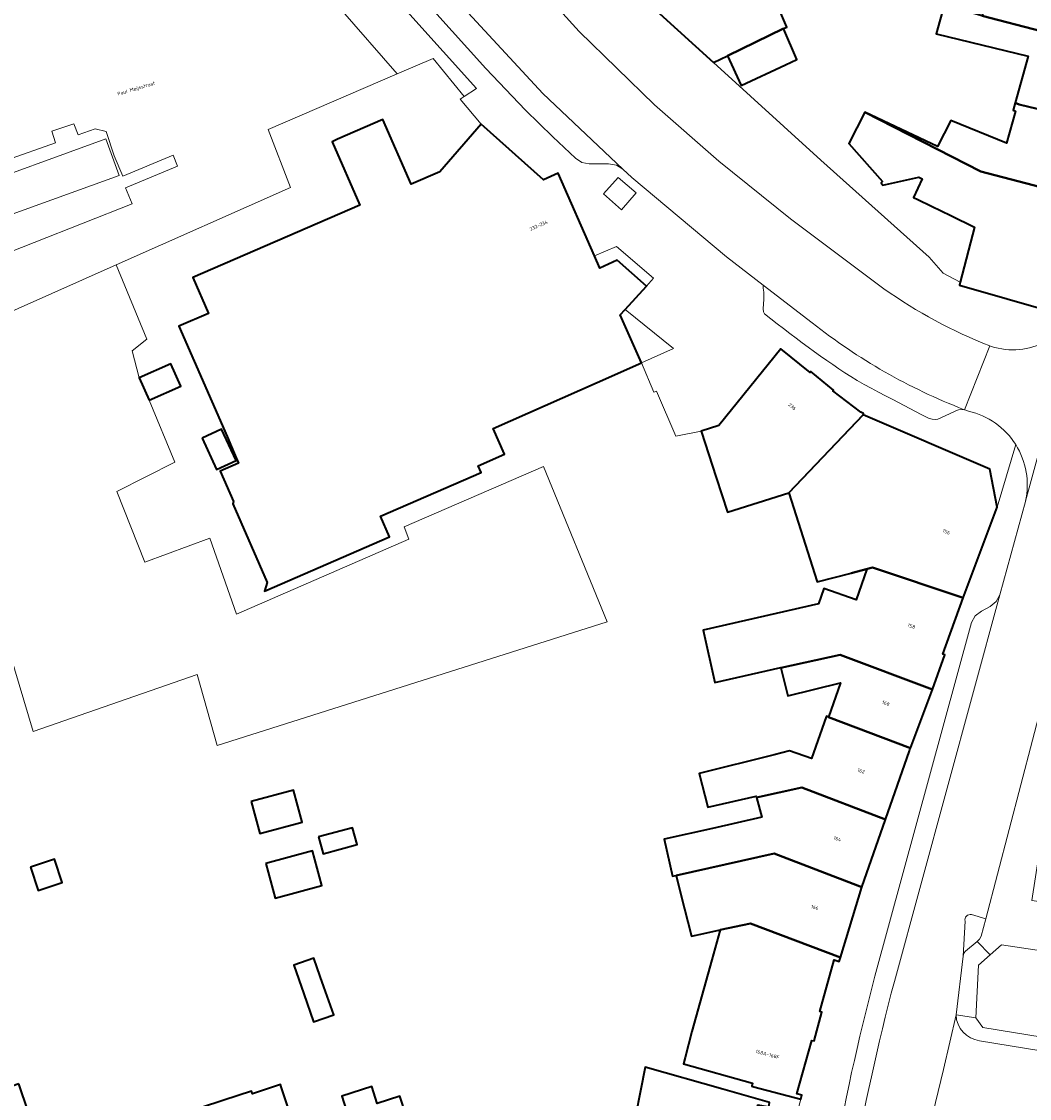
# Model space of a CAD drawing. Header units: metres. Extents: x 197700 to 204338, y 317132 to 325229.
# Tile 581 of 656: x 202774 to 202878, y 318262 to 318373. Entities that reach past the tile are written whole.
import ezdxf
from ezdxf.enums import TextEntityAlignment as Align

# ---------------------------------------------------------------- set-up
doc = ezdxf.new("R2010")
doc.units = ezdxf.units.M
for name, color, linetype, lineweight in [('B-WE-GR-BEPLANTING_CULTUUR_BODEMBEDEKKER-GV', 90, 'Continuous', 18), ('B-WE-GR-BEPLANTING_CULTUUR_HEESTERS-GV', 90, 'Continuous', 18), ('B-WE-IE-TERREINAFSCHEIDING_KUNSTMATIG_HEKWERK-G', 20, 'IE-TERREINAFSCHEIDING-KUNSTMATIG', 18), ('B-WE-OG-BEBOUWING-GV', 7, 'Continuous', 35), ('B-WE-OG-BEBOUWING-T18', 10, 'Continuous', 18), ('B-WE-OG-TERREIN_CULTUURSCHEIDING-GV', 7, 'Continuous', 18), ('B-WE-OG-TERREIN_ERF-GV', 7, 'Continuous', 18), ('B-WE-OG-TOPOGRAFIE-T18', 10, 'Continuous', 18), ('B-WE-VH-VERHARDING_ASFALT-GV', 252, 'Continuous', 18), ('B-WE-VH-VERHARDING_BETONSTRAATSTEEN-GV', 252, 'Continuous', 18), ('B-WE-VH-VERHARDING_HALFVERHARDING-GV', 252, 'Continuous', 18), ('B-WE-VH-VERHARDING_TEGEL-GV', 252, 'Continuous', 18)]:
    doc.layers.add(name, color=color, linetype=linetype, lineweight=lineweight)
doc.styles.add('NLCS-ISO-M200-T18', font='NLCS-ISO.ttf', dxfattribs={"height": 0.36})
doc.linetypes.add('IE-TERREINAFSCHEIDING-KUNSTMATIG', pattern='A,4,[82,NLCS.SHX,S=0.75,R=90,X=0,Y=0],4,-2', length=10)

msp = doc.modelspace()

# ---------------------------------------------------------------- linework, layer by layer
at = {"layer": 'B-WE-GR-BEPLANTING_CULTUUR_BODEMBEDEKKER-GV'}
msp.add_lwpolyline([(202836.116, 318353.726), (202837.614, 318355.483), (202835.754, 318357.06), (202834.266, 318355.387)], close=True, dxfattribs=at)
at = {"layer": 'B-WE-GR-BEPLANTING_CULTUUR_HEESTERS-GV'}
for points in [[(202761.146, 318380.506), (202807.204, 318374.439), (202813.057, 318367.699), (202816.767, 318369.297), (202819.961, 318365.384), (202821.216, 318366.214), (202814.382, 318373.798), (202811.837, 318376.729), (202809.844, 318379.138), (202765.499, 318384.973), (202763.486, 318383.537), (202762.825, 318382.728)], [(202890.171, 318278.978), (202889.697, 318276.045), (202875.138, 318278.236), (202873.957, 318277.186), (202872.776, 318276.136), (202872.501, 318270.714), (202873.207, 318269.737), (202888.75, 318267.201), (202889.503, 318272.049), (202917.171, 318267.748), (202916.386, 318262.691), (202919.976, 318262.105), (202933.593, 318260.013), (202934.51, 318266.085), (202927.413, 318267.212), (202927.671, 318268.893), (202918.615, 318270.345), (202918.657, 318270.656), (202918.691, 318271), (202918.493, 318271.035), (202919.03, 318274.433)]]:
    msp.add_lwpolyline(points, close=True, dxfattribs=at)
at = {"layer": 'B-WE-IE-TERREINAFSCHEIDING_KUNSTMATIG_HEKWERK-G'}
for points in [[(202813.057, 318367.699), (202816.767, 318369.297), (202819.961, 318365.384)], [(202784.219, 318348.079), (202802.115, 318356.023), (202799.809, 318361.995), (202813.057, 318367.699)], [(202764.033, 318339.118), (202784.219, 318348.079)]]:
    msp.add_lwpolyline(points, dxfattribs=at)
at = {"layer": 'B-WE-OG-BEBOUWING-GV'}
for points in [[(202846.975, 318369.557), (202852.743, 318372.385), (202853.066, 318372.522), (202849.35, 318381.272), (202844.535, 318378.908), (202843.373, 318377.625), (202839.997, 318373.898), (202845.552, 318368.867)], [(202879.565, 318375.722), (202873.851, 318376.94), (202873.155, 318373.677), (202879.2, 318372.1), (202887.936, 318370.719), (202887.946, 318370.758), (202888.942, 318376.937), (202879.975, 318378.356)], [(202886.986, 318367.056), (202887.936, 318370.719), (202879.2, 318372.1), (202873.155, 318373.677), (202869.25, 318374.77), (202868.428, 318371.833), (202877.869, 318369.512), (202876.528, 318364.715), (202876.947, 318364.56), (202885.788, 318362.435)], [(202846.975, 318369.557), (202848.408, 318366.498), (202852.936, 318368.618), (202854.109, 318369.167), (202852.743, 318372.385)], [(202876.528, 318364.715), (202876.322, 318363.98), (202876.548, 318363.889), (202875.629, 318360.604), (202869.906, 318362.914), (202868.559, 318360.251), (202861.075, 318363.78), (202873.001, 318357.661), (202883.752, 318354.871), (202885.506, 318361.349), (202885.788, 318362.435), (202876.947, 318364.56)], [(202880.589, 318343.192), (202883.752, 318354.871), (202873.001, 318357.661), (202861.075, 318363.78), (202859.438, 318360.566), (202862.905, 318356.662), (202862.755, 318356.507), (202862.932, 318356.279), (202866.622, 318357.083), (202866.987, 318356.908), (202866.097, 318355.015), (202866.523, 318354.806), (202867.944, 318354.111), (202869.916, 318353.146), (202872.37, 318351.945), (202870.879, 318346.297), (202870.798, 318345.991)], [(202833.591, 318335.998), (202838.151, 318338.027), (202835.962, 318342.946), (202836.482, 318343.509), (202838.676, 318345.887), (202835.667, 318348.565), (202833.874, 318347.757), (202833.319, 318349.024), (202829.603, 318357.51), (202828.094, 318356.813), (202821.693, 318362.537), (202817.442, 318357.636), (202814.505, 318356.375), (202811.587, 318363.019), (202806.954, 318360.983), (202806.403, 318360.741), (202809.235, 318354.231), (202792.092, 318346.773), (202793.69, 318343.099), (202790.657, 318341.78), (202795.592, 318330.436), (202796.33, 318328.74), (202796.784, 318327.696), (202794.9, 318326.876), (202796.249, 318323.776), (202796.183, 318323.548), (202799.708, 318315.444), (202799.45, 318314.558), (202812.291, 318320.144), (202811.367, 318322.269), (202821.683, 318326.757), (202821.381, 318327.451), (202824.076, 318328.623), (202822.931, 318331.255)], [(202845.81, 318326.242), (202847.004, 318322.673), (202853.275, 318324.666), (202860.911, 318332.692), (202860.962, 318332.8), (202860.677, 318332.937), (202857.811, 318335.126), (202857.887, 318335.219), (202855.54, 318337.125), (202855.475, 318337.024), (202852.48, 318339.465), (202846.088, 318331.589), (202844.267, 318330.998)], [(202787.594, 318334.189), (202790.838, 318335.628), (202789.823, 318337.916), (202786.579, 318336.476)], [(202860.911, 318332.692), (202853.275, 318324.666), (202856.179, 318315.531), (202859.697, 318316.411), (202861.891, 318316.988), (202871.181, 318313.869), (202874.693, 318323.203), (202873.933, 318327.085)], [(202793.031, 318330.287), (202794.523, 318327.06), (202796.524, 318327.985), (202795.033, 318331.212)], [(202868.056, 318304.447), (202869.314, 318308.014), (202869.087, 318308.088), (202871.181, 318313.869), (202861.891, 318316.988), (202859.697, 318316.411), (202861.289, 318316.809), (202860.189, 318313.684), (202856.892, 318314.844), (202856.329, 318313.246), (202844.485, 318310.563), (202845.702, 318305.189), (202852.451, 318306.718), (202852.462, 318306.675), (202858.568, 318308.019)], [(202868.056, 318304.447), (202858.568, 318308.019), (202852.462, 318306.675), (202853.183, 318303.791), (202858.596, 318305.145), (202857.358, 318301.63), (202865.774, 318298.436)], [(202863.2, 318291.093), (202865.668, 318298.154), (202865.718, 318298.287), (202865.774, 318298.436), (202857.358, 318301.63), (202857.143, 318301.706), (202857.121, 318301.644), (202855.61, 318297.353), (202853.349, 318298.148), (202851.763, 318297.751), (202844.093, 318295.833), (202844.956, 318292.382), (202849.944, 318293.512), (202849.98, 318293.372), (202854.608, 318294.391)], [(202798.058, 318292.939), (202798.949, 318289.655), (202803.295, 318290.835), (202802.404, 318294.119)], [(202841.722, 318285.334), (202851.786, 318287.591), (202860.772, 318284.146), (202863.2, 318291.093), (202854.608, 318294.391), (202849.98, 318293.372), (202850.507, 318291.337), (202845.452, 318290.192), (202840.482, 318289.067), (202841.34, 318285.278)], [(202804.987, 318289.31), (202805.46, 318287.577), (202808.946, 318288.527), (202808.474, 318290.26)], [(202775.408, 318286.198), (202776.208, 318283.796), (202778.671, 318284.616), (202777.871, 318287.018)], [(202799.583, 318286.575), (202800.552, 318283.021), (202805.341, 318284.327), (202804.372, 318287.88)], [(202860.772, 318284.146), (202851.786, 318287.591), (202841.722, 318285.334), (202842.205, 318283.402), (202843.275, 318279.126), (202844.545, 318279.396), (202846.244, 318279.757), (202849.366, 318280.421), (202858.582, 318276.935)], [(202849.696, 318263.639), (202854.529, 318262.358), (202854.638, 318262.769), (202854.116, 318262.907), (202855.644, 318268.41), (202855.876, 318268.347), (202856.687, 318271.316), (202856.455, 318271.379), (202857.936, 318276.668), (202858.453, 318276.511), (202858.582, 318276.935), (202849.366, 318280.421), (202846.244, 318279.757), (202845.381, 318276.668), (202843.331, 318269.331), (202842.637, 318266.647), (202842.458, 318266.007), (202849.571, 318264.018), (202849.48, 318263.696)], [(202803.476, 318273.192), (202804.481, 318270.318), (202806.548, 318271.041), (202805.543, 318273.915), (202805.173, 318274.972), (202804.51, 318276.868), (202802.443, 318276.145)], [(202851.741, 318250.169), (202853.143, 318257.384), (202850.522, 318257.887), (202849.362, 318258.11), (202850.115, 318261.793), (202851.233, 318261.591), (202851.303, 318262.031), (202846.493, 318263.394), (202838.517, 318265.654), (202838.049, 318263.212), (202837.556, 318260.619), (202837.484, 318260.244), (202839.667, 318259.826), (202839.367, 318258.263), (202838.301, 318252.708)], [(202774.222, 318263.932), (202772.726, 318263.426), (202772.681, 318263.559), (202765.946, 318261.239), (202765.992, 318261.107), (202767.08, 318257.952), (202765.585, 318257.442), (202767.415, 318252.078), (202768.909, 318252.59), (202769.975, 318252.962), (202774.045, 318254.384), (202777.083, 318255.417)], [(202790.573, 318260.718), (202793.577, 318251.425), (202795.115, 318246.667), (202802.318, 318248.996), (202799.353, 318257.936), (202802.701, 318259.029), (202801.153, 318263.638), (202801.077, 318263.863), (202798.207, 318262.921), (202798.118, 318263.193), (202795.253, 318262.253)], [(202809.198, 318256.955), (202814.623, 318258.687), (202813.348, 318262.68), (202811.025, 318261.938), (202810.47, 318263.676), (202807.368, 318262.686)]]:
    msp.add_lwpolyline(points, close=True, dxfattribs=at)
at = {"layer": 'B-WE-OG-TERREIN_CULTUURSCHEIDING-GV'}
for points in [[(202764.033, 318339.118), (202775.68, 318300.126), (202792.519, 318306.006), (202794.585, 318298.696), (202834.618, 318311.409), (202828.086, 318327.36), (202813.788, 318321.162), (202814.265, 318319.891), (202796.551, 318312.184), (202793.828, 318320.021), (202787.152, 318317.53), (202784.263, 318324.806), (202790.241, 318327.796), (202787.594, 318334.189), (202786.579, 318336.476), (202785.857, 318339.258), (202787.352, 318340.454), (202784.219, 318348.079), (202802.115, 318356.023), (202799.809, 318361.995), (202813.057, 318367.699), (202807.204, 318374.439)], [(202752.416, 318370.244), (202751.671, 318369.857), (202756.292, 318366.977), (202762.426, 318362.97), (202765.222, 318363.998), (202767.737, 318356.967), (202770.707, 318357.986), (202770.285, 318359.15), (202772.566, 318359.957), (202772.962, 318358.839), (202777.984, 318360.633), (202777.602, 318361.828), (202779.848, 318362.578), (202780.291, 318361.447), (202782.057, 318362.046), (202783.192, 318361.774), (202784.009, 318359.28), (202784.888, 318357.185)], [(202784.888, 318357.185), (202790.052, 318359.352), (202790.52, 318358.235), (202785.173, 318355.991), (202785.863, 318354.347), (202770.729, 318348.41)]]:
    msp.add_lwpolyline(points, dxfattribs=at)
at = {"layer": 'B-WE-OG-TERREIN_ERF-GV'}
for points in [[(202849.35, 318381.272), (202853.066, 318372.522), (202852.743, 318372.385), (202854.109, 318369.167), (202852.936, 318368.618), (202848.408, 318366.498), (202846.975, 318369.557), (202845.552, 318368.867), (202856.579, 318358.852), (202867.684, 318348.88), (202869.129, 318347.234), (202870.879, 318346.297), (202872.37, 318351.945), (202869.916, 318353.146), (202867.944, 318354.111), (202866.523, 318354.806), (202866.097, 318355.015), (202866.987, 318356.908), (202866.622, 318357.083), (202862.932, 318356.279), (202862.755, 318356.507), (202862.905, 318356.662), (202859.438, 318360.566), (202861.075, 318363.78), (202868.559, 318360.251), (202869.906, 318362.914), (202875.629, 318360.604), (202876.548, 318363.889), (202876.322, 318363.98), (202876.528, 318364.715), (202877.869, 318369.512), (202868.428, 318371.833), (202869.25, 318374.77)], [(202821.693, 318362.537), (202819.542, 318365.107), (202819.961, 318365.384), (202816.767, 318369.297), (202813.057, 318367.699), (202799.809, 318361.995), (202802.115, 318356.023), (202784.219, 318348.079), (202787.352, 318340.454), (202785.857, 318339.258), (202786.579, 318336.476), (202789.823, 318337.916), (202790.838, 318335.628), (202787.594, 318334.189), (202790.241, 318327.796), (202784.263, 318324.806), (202787.152, 318317.53), (202793.828, 318320.021), (202796.551, 318312.184), (202814.265, 318319.891), (202813.788, 318321.162), (202828.086, 318327.36), (202834.618, 318311.409), (202794.585, 318298.696), (202792.519, 318306.006), (202775.68, 318300.126), (202764.033, 318339.118)], [(202854.529, 318262.358), (202849.696, 318263.639), (202849.48, 318263.696), (202849.571, 318264.018), (202842.458, 318266.007), (202842.637, 318266.647), (202843.331, 318269.331), (202845.381, 318276.668), (202846.244, 318279.757), (202844.545, 318279.396), (202843.275, 318279.126), (202842.205, 318283.402), (202841.722, 318285.334), (202841.34, 318285.278), (202840.482, 318289.067), (202845.452, 318290.192), (202850.507, 318291.337), (202849.98, 318293.372), (202849.944, 318293.512), (202844.956, 318292.382), (202844.093, 318295.833), (202851.763, 318297.751), (202853.349, 318298.148), (202855.61, 318297.353), (202857.121, 318301.644), (202857.143, 318301.706), (202857.358, 318301.63), (202858.596, 318305.145), (202853.183, 318303.791), (202852.462, 318306.675), (202852.451, 318306.718), (202845.702, 318305.189), (202844.485, 318310.563), (202856.329, 318313.246), (202856.892, 318314.844), (202860.189, 318313.684), (202861.289, 318316.809), (202859.697, 318316.411), (202856.179, 318315.531), (202853.275, 318324.666), (202847.004, 318322.673), (202845.81, 318326.242), (202844.267, 318330.998), (202841.696, 318330.481), (202839.707, 318335.118), (202839.418, 318335.01), (202838.151, 318338.027), (202833.591, 318335.998), (202822.931, 318331.255), (202824.076, 318328.623), (202821.381, 318327.451), (202821.683, 318326.757), (202811.367, 318322.269), (202812.291, 318320.144), (202799.45, 318314.558), (202799.708, 318315.444), (202796.183, 318323.548), (202796.249, 318323.776), (202794.9, 318326.876), (202796.784, 318327.696), (202796.33, 318328.74), (202795.592, 318330.436), (202790.657, 318341.78), (202793.69, 318343.099), (202792.092, 318346.773), (202809.235, 318354.231), (202806.403, 318360.741), (202806.954, 318360.983), (202811.587, 318363.019), (202814.505, 318356.375), (202817.442, 318357.636), (202821.693, 318362.537)], [(202837.556, 318260.619), (202838.049, 318263.212), (202838.517, 318265.654), (202846.493, 318263.394), (202851.303, 318262.031)], [(202774.222, 318263.932), (202777.083, 318255.417)]]:
    msp.add_lwpolyline(points, dxfattribs=at)
for points in [[(202838.676, 318345.887), (202839.398, 318346.726), (202835.573, 318349.958), (202833.319, 318349.024), (202833.874, 318347.757), (202835.667, 318348.565)], [(202838.151, 318338.027), (202841.439, 318339.484), (202836.482, 318343.509), (202835.962, 318342.946)], [(202793.031, 318330.287), (202795.033, 318331.212), (202796.524, 318327.985), (202794.523, 318327.06)], [(202798.058, 318292.939), (202802.404, 318294.119), (202803.295, 318290.835), (202798.949, 318289.655)], [(202804.987, 318289.31), (202808.474, 318290.26), (202808.946, 318288.527), (202805.46, 318287.577)], [(202775.408, 318286.198), (202777.871, 318287.018), (202778.671, 318284.616), (202776.208, 318283.796)], [(202799.583, 318286.575), (202804.372, 318287.88), (202805.341, 318284.327), (202800.552, 318283.021)], [(202805.543, 318273.915), (202806.548, 318271.041), (202804.481, 318270.318), (202803.476, 318273.192), (202802.443, 318276.145), (202804.51, 318276.868), (202805.173, 318274.972)], [(202793.577, 318251.425), (202790.573, 318260.718), (202795.253, 318262.253), (202798.118, 318263.193), (202798.207, 318262.921), (202801.077, 318263.863), (202801.153, 318263.638), (202802.701, 318259.029), (202799.353, 318257.936), (202802.318, 318248.996), (202795.115, 318246.667)], [(202809.198, 318256.955), (202807.368, 318262.686), (202810.47, 318263.676), (202811.025, 318261.938), (202813.348, 318262.68), (202814.623, 318258.687)]]:
    msp.add_lwpolyline(points, close=True, dxfattribs=at)
at = {"layer": 'B-WE-VH-VERHARDING_ASFALT-GV'}
for points in [[(202863.048, 318345.635), (202853.449, 318352.817), (202846.082, 318358.735), (202839.502, 318364.522), (202831.76, 318372.043), (202829.723, 318374.271), (202824.769, 318379.689), (202822.771, 318382.003), (202821.964, 318382.938), (202821.914, 318382.992), (202821.866, 318383.048), (202820.535, 318384.588), (202819.243, 318386.161), (202813.736, 318381.725), (202816.405, 318378.563), (202819.497, 318374.903), (202828.022, 318365.68), (202836.25, 318357.906), (202837.163, 318357.045), (202846.877, 318348.908), (202850.648, 318346.006), (202855.684, 318342.13)], [(202871.227, 318333.237), (202871.331, 318333.197), (202873.94, 318339.749)], [(202874.081, 318339.694), (202873.94, 318339.749), (202871.331, 318333.197), (202871.48, 318333.139), (202871.735, 318333.042)], [(202879.887, 318331.991), (202879.842, 318332.062), (202877.585, 318323.79), (202877.581, 318323.772), (202874.964, 318314.181), (202864.13, 318274.462)], [(202877.585, 318323.79), (202879.842, 318332.062)], [(202872.048, 318281.326), (202873.527, 318280.883), (202881.893, 318313.002)], [(202859.83, 318254.799), (202858.822, 318248.077), (202858.805, 318247.964), (202858.656, 318246.968), (202858.549, 318246.316), (202864.811, 318244.741), (202865.568, 318247.066), (202866.095, 318250.359), (202866.626, 318253.397), (202867.802, 318259.776), (202869.177, 318265.407), (202870.454, 318271.026), (202871.186, 318277.048), (202871.393, 318280.651)]]:
    msp.add_lwpolyline(points, dxfattribs=at)
for points in [[(202873.94, 318339.749, -0.0604159), (202863.048, 318345.635)], [(202855.684, 318342.13, 0.0748131), (202871.227, 318333.237)], [(202879.705, 318340.194, -0.1981261), (202874.081, 318339.694)], [(202871.735, 318333.042, -0.1994192), (202876.584, 318329.614)], [(202876.584, 318329.614, -0.1983025), (202877.585, 318323.79)], [(202871.393, 318280.651, -0.5699317), (202872.048, 318281.326)], [(202864.13, 318274.462, 0.0221699), (202859.83, 318254.799)]]:
    msp.add_lwpolyline(points, format="xyb", dxfattribs=at)
at = {"layer": 'B-WE-VH-VERHARDING_BETONSTRAATSTEEN-GV'}
for points in [[(202864.13, 318274.462), (202874.964, 318314.181), (202874.595, 318313.482), (202873.977, 318312.991), (202873.058, 318312.519), (202872.422, 318312.039), (202872.044, 318311.338), (202862.134, 318275.006)], [(202871.393, 318280.651), (202871.186, 318277.048), (202871.265, 318277.357), (202871.428, 318277.573), (202872.639, 318278.578), (202872.874, 318278.814), (202873.031, 318279.126), (202873.527, 318280.883), (202872.048, 318281.326)], [(202870.454, 318271.026), (202869.177, 318265.407), (202867.802, 318259.776)], [(202949.995, 318256.057), (202934.27, 318258.475), (202919.675, 318260.734), (202903.748, 318263.318), (202872.868, 318268.372)]]:
    msp.add_lwpolyline(points, dxfattribs=at)
for points in [[(202872.048, 318281.326, 0.5699317), (202871.393, 318280.651)], [(202862.134, 318275.006, 0.0222407), (202857.783, 318255.105)], [(202859.83, 318254.799, -0.0221699), (202864.13, 318274.462)], [(202872.868, 318268.372, -0.3646083), (202870.454, 318271.026)]]:
    msp.add_lwpolyline(points, format="xyb", dxfattribs=at)
at = {"layer": 'B-WE-VH-VERHARDING_HALFVERHARDING-GV'}
for points in [[(202770.44, 318349.166), (202770.729, 318348.41), (202785.863, 318354.347), (202785.173, 318355.991), (202790.52, 318358.235), (202790.052, 318359.352), (202784.888, 318357.185), (202784.009, 318359.28), (202783.192, 318361.774), (202782.057, 318362.046), (202780.291, 318361.447), (202779.848, 318362.578), (202777.602, 318361.828), (202777.984, 318360.633), (202772.962, 318358.839), (202772.566, 318359.957), (202770.285, 318359.15), (202770.707, 318357.986), (202767.737, 318356.967), (202765.222, 318363.998), (202762.426, 318362.97), (202761.42, 318362.6), (202766.776, 318347.768), (202769.619, 318348.804)], [(202769.433, 318351.805), (202784.518, 318357.266), (202783.157, 318361.027), (202768.072, 318355.567)], [(202769.433, 318351.805), (202768.072, 318355.567), (202783.157, 318361.027), (202784.518, 318357.266)]]:
    msp.add_lwpolyline(points, close=True, dxfattribs=at)
at = {"layer": 'B-WE-VH-VERHARDING_TEGEL-GV'}
for points in [[(202879.705, 318340.194), (202880.589, 318343.192), (202870.798, 318345.991), (202870.879, 318346.297), (202869.129, 318347.234), (202867.684, 318348.88), (202856.579, 318358.852), (202845.552, 318368.867), (202839.997, 318373.898), (202837.358, 318376.417), (202834.695, 318378.619), (202829.824, 318383.094), (202825.148, 318387.39), (202825.851, 318388.127), (202823.885, 318390.007), (202821.167, 318387.755)], [(202821.866, 318383.048), (202821.914, 318382.992), (202821.964, 318382.938), (202822.771, 318382.003), (202823.319, 318381.85), (202823.569, 318381.821), (202825.495, 318381.896), (202826.18, 318381.894), (202826.496, 318381.875), (202826.669, 318381.817), (202829.757, 318378.51), (202829.928, 318378.009), (202829.923, 318377.709), (202829.619, 318374.955), (202829.621, 318374.659), (202829.723, 318374.271), (202831.76, 318372.043), (202839.502, 318364.522), (202846.082, 318358.735), (202853.449, 318352.817), (202863.048, 318345.635)], [(202814.382, 318373.798), (202821.216, 318366.214), (202819.961, 318365.384), (202819.542, 318365.107), (202821.693, 318362.537), (202828.094, 318356.813), (202829.603, 318357.51), (202833.319, 318349.024), (202835.573, 318349.958), (202839.398, 318346.726), (202838.676, 318345.887), (202836.482, 318343.509), (202841.439, 318339.484), (202838.151, 318338.027), (202839.418, 318335.01), (202839.707, 318335.118), (202841.696, 318330.481), (202844.267, 318330.998), (202846.088, 318331.589), (202852.48, 318339.465), (202855.475, 318337.024), (202855.54, 318337.125), (202857.887, 318335.219), (202857.811, 318335.126), (202860.677, 318332.937), (202860.962, 318332.8), (202860.911, 318332.692), (202873.933, 318327.085), (202874.693, 318323.203), (202876.584, 318329.614)], [(202871.227, 318333.237), (202870.712, 318333.185), (202870.441, 318333.088), (202869.78, 318332.776), (202868.978, 318332.393), (202868.601, 318332.223), (202868.321, 318332.21), (202868.014, 318332.244), (202867.63, 318332.336), (202866.892, 318332.713), (202865.126, 318333.632), (202864.538, 318333.939), (202863.951, 318334.248), (202863.217, 318334.632), (202862.481, 318335.013), (202861.747, 318335.399), (202861.02, 318335.795), (202860.303, 318336.209), (202859.667, 318336.599), (202859.039, 318337.003), (202858.416, 318337.415), (202857.798, 318337.835), (202857.183, 318338.258), (202856.544, 318338.706), (202855.91, 318339.161), (202855.279, 318339.622), (202854.652, 318340.087), (202854.026, 318340.554), (202853.374, 318341.046), (202852.726, 318341.543), (202852.08, 318342.042), (202851.435, 318342.542), (202850.788, 318343.041), (202850.678, 318343.259), (202850.666, 318343.568), (202850.729, 318344.561), (202850.733, 318345.25), (202850.7, 318345.524), (202850.651, 318345.665), (202850.648, 318346.006), (202846.877, 318348.908), (202837.163, 318357.045), (202836.25, 318357.906), (202835.574, 318358.338), (202834.781, 318358.461), (202832.78, 318358.464), (202832.016, 318358.617), (202831.369, 318359.052), (202829.066, 318361.228), (202826.246, 318363.99), (202822.159, 318368.249), (202816.835, 318374.169)], [(202850.648, 318346.006), (202850.651, 318345.665), (202850.7, 318345.524), (202850.733, 318345.25), (202850.729, 318344.561), (202850.666, 318343.568), (202850.678, 318343.259), (202850.788, 318343.041), (202851.435, 318342.542), (202852.08, 318342.042), (202852.726, 318341.543), (202853.374, 318341.046), (202854.026, 318340.554), (202854.652, 318340.087), (202855.279, 318339.622), (202855.91, 318339.161), (202856.544, 318338.706), (202857.183, 318338.258), (202857.798, 318337.835), (202858.416, 318337.415), (202859.039, 318337.003), (202859.667, 318336.599), (202860.303, 318336.209), (202861.02, 318335.795), (202861.747, 318335.399), (202862.481, 318335.013), (202863.217, 318334.632), (202863.951, 318334.248), (202864.538, 318333.939), (202865.126, 318333.632), (202866.892, 318332.713), (202867.63, 318332.336), (202868.014, 318332.244), (202868.321, 318332.21), (202868.601, 318332.223), (202868.978, 318332.393), (202869.78, 318332.776), (202870.441, 318333.088), (202870.712, 318333.185), (202871.227, 318333.237)], [(202855.684, 318342.13), (202850.648, 318346.006)], [(202873.94, 318339.749), (202874.081, 318339.694)], [(202871.735, 318333.042), (202871.48, 318333.139), (202871.331, 318333.197), (202871.227, 318333.237)], [(202876.584, 318329.614), (202874.693, 318323.203), (202871.181, 318313.869), (202869.087, 318308.088), (202869.314, 318308.014), (202868.056, 318304.447), (202865.774, 318298.436), (202865.718, 318298.287), (202865.668, 318298.154), (202863.2, 318291.093), (202860.772, 318284.146), (202858.582, 318276.935), (202858.453, 318276.511), (202857.936, 318276.668), (202856.455, 318271.379), (202856.687, 318271.316), (202855.876, 318268.347), (202855.644, 318268.41), (202854.116, 318262.907), (202854.638, 318262.769), (202854.529, 318262.358), (202853.143, 318257.384)], [(202862.134, 318275.006), (202872.044, 318311.338), (202872.422, 318312.039), (202873.058, 318312.519), (202873.977, 318312.991), (202874.595, 318313.482), (202874.964, 318314.181), (202877.581, 318323.772), (202877.585, 318323.79)], [(202951.898, 318257.007), (202952.017, 318257.162), (202935.061, 318259.791), (202933.593, 318260.013), (202919.976, 318262.105), (202916.386, 318262.691), (202913.708, 318263.129), (202903.946, 318264.723), (202904.096, 318265.601), (202901.131, 318266.103), (202900.994, 318265.204), (202891.008, 318266.833), (202888.75, 318267.201), (202873.207, 318269.737), (202872.501, 318270.714), (202870.454, 318271.026)], [(202872.868, 318268.372), (202903.748, 318263.318), (202919.675, 318260.734), (202934.27, 318258.475), (202949.995, 318256.057)]]:
    msp.add_lwpolyline(points, dxfattribs=at)
for points in [[(202836.25, 318357.906), (202828.022, 318365.68), (202819.497, 318374.903), (202816.405, 318378.563), (202816.705, 318377.918), (202816.714, 318377.206), (202816.436, 318375.695), (202816.524, 318374.902), (202816.835, 318374.169), (202822.159, 318368.249), (202826.246, 318363.99), (202829.066, 318361.228), (202831.369, 318359.052), (202832.016, 318358.617), (202832.78, 318358.464), (202834.781, 318358.461), (202835.574, 318358.338)], [(202836.116, 318353.726), (202834.266, 318355.387), (202835.754, 318357.06), (202837.614, 318355.483)], [(202873.957, 318277.186), (202875.138, 318278.236), (202889.697, 318276.045), (202890.171, 318278.978), (202890.538, 318281.301), (202889.052, 318281.515), (202888.942, 318280.879), (202887.225, 318281.102), (202886.812, 318281.217), (202886.86, 318281.51), (202878.241, 318282.794), (202881.116, 318301.35), (202881.345, 318302.769), (202881.348, 318302.794), (202881.353, 318302.819), (202881.682, 318304.743), (202882.005, 318306.757), (202882.007, 318306.767), (202882.977, 318312.827), (202881.893, 318313.002), (202873.527, 318280.883), (202873.031, 318279.126), (202872.874, 318278.814), (202872.639, 318278.578)], [(202872.639, 318278.578), (202871.428, 318277.573), (202871.265, 318277.357), (202871.186, 318277.048), (202870.454, 318271.026), (202872.501, 318270.714), (202872.776, 318276.136), (202873.957, 318277.186)]]:
    msp.add_lwpolyline(points, close=True, dxfattribs=at)
for points in [[(202863.048, 318345.635, 0.0604159), (202873.94, 318339.749)], [(202871.227, 318333.237, -0.0748131), (202855.684, 318342.13)], [(202874.081, 318339.694, 0.1981261), (202879.705, 318340.194)], [(202876.584, 318329.614, 0.1994192), (202871.735, 318333.042)], [(202877.585, 318323.79, 0.1983025), (202876.584, 318329.614)], [(202857.783, 318255.105, -0.0222407), (202862.134, 318275.006)], [(202870.454, 318271.026, 0.3646083), (202872.868, 318268.372)]]:
    msp.add_lwpolyline(points, format="xyb", dxfattribs=at)

# ---------------------------------------------------------------- texts
at = {"layer": 'B-WE-OG-BEBOUWING-T18', "style": 'NLCS-ISO-M200-T18'}
for s, rotation, p in [('232-234', 23.6, (202827.589, 318352.137)), ('236', 321, (202853.627, 318333.525)), ('156', 339.4, (202869.463, 318320.661)), ('158', 340.1, (202865.877, 318310.971)), ('160', 339.3, (202863.247, 318303.049)), ('162', 340.8, (202860.71, 318296.093)), ('164', 340.8, (202858.274, 318289.121)), ('166', 343.2, (202855.96, 318282.067)), ('168A-168F', 344.5, (202851.094, 318266.975))]:
    msp.add_text(s, height=0.36, rotation=rotation, dxfattribs=at).set_placement(p, align=Align.MIDDLE)
at = {"layer": 'B-WE-OG-TOPOGRAFIE-T18', "style": 'NLCS-ISO-M200-T18'}
msp.add_text('Paul Meijsstraat', height=0.36, rotation=16.6, dxfattribs=at).set_placement((202786.281, 318366.162), align=Align.MIDDLE)

doc.saveas('drawing.dxf')
